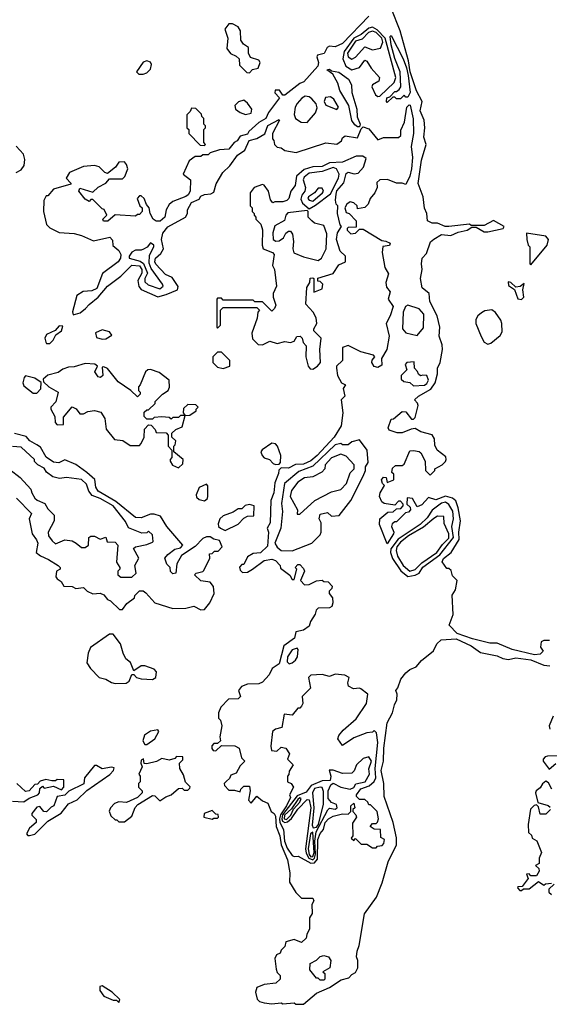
# Model space of a CAD drawing. Extents: x 2889633 to 3052318, y 540750 to 918690.
# Tile 434 of 656: x 2987463 to 2990304, y 789340 to 794625. Entities that reach past the tile are written whole.
import ezdxf

# ---------------------------------------------------------------- set-up
doc = ezdxf.new("R2010")
doc.units = 0

msp = doc.modelspace()

# ---------------------------------------------------------------- linework, layer by layer
at = {"layer": '0CON02XD'}
for points in [[(2990305, 791292.5), (2990275, 791292.5), (2990260, 791285), (2990257, 791257), (2990270, 791235), (2990255, 791220), (2990225, 791216.2), (2990105, 791243.8), (2990025, 791278.8), (2989985, 791278), (2989891.2, 791301.2), (2989810.3, 791330.3), (2989766.7, 791375), (2989787.7, 791432.3), (2989783.3, 791536.7), (2989800, 791565), (2989810, 791615), (2989785, 791640), (2989778.3, 791668.3), (2989765, 791680), (2989755, 791680), (2989730, 791715), (2989737, 791733), (2989777.5, 791765), (2989820, 791835), (2989818.8, 791875), (2989827.5, 791935), (2989815.8, 792005), (2989802.7, 792042.7), (2989785, 792056.2), (2989747.7, 792067.7), (2989695, 792047.5), (2989655, 792060), (2989619.3, 792020.7), (2989595, 792010), (2989570, 792055), (2989541.7, 792058.3), (2989540, 792025), (2989558.3, 792008.3), (2989560, 791995), (2989548.3, 791981.7), (2989531.7, 791978.3), (2989485, 791930), (2989475, 791930), (2989461.7, 791918.3), (2989457.5, 791905), (2989470, 791875), (2989467.5, 791865), (2989435, 791812.5), (2989392.5, 791915), (2989394.1, 791945.9), (2989438.3, 791981.7), (2989467, 791983), (2989485, 792000), (2989508.3, 792001.7), (2989520, 792015), (2989520, 792025), (2989505, 792040), (2989495, 792040), (2989475, 792020), (2989418.3, 792028.3), (2989405, 792037.5), (2989393.8, 792065), (2989397.5, 792085), (2989420, 792125), (2989410, 792135), (2989403.3, 792155), (2989415, 792170), (2989428.3, 792168.3), (2989435, 792140), (2989470, 792155), (2989470, 792185), (2989460, 792195), (2989463, 792217), (2989478.3, 792231.7), (2989515, 792232.5), (2989525, 792240), (2989555, 792310), (2989575, 792312.5), (2989605, 792307.5), (2989615, 792300), (2989637.5, 792255), (2989640, 792205), (2989665, 792180), (2989690, 792205), (2989690, 792215), (2989730, 792235), (2989747, 792253), (2989750, 792265), (2989748.3, 792278.3), (2989702.5, 792315), (2989690.7, 792340.7), (2989687.5, 792375), (2989675, 792397.5), (2989615, 792412.5), (2989585, 792430), (2989563, 792427), (2989515, 792406.7), (2989487, 792407), (2989445, 792422.5), (2989440, 792435), (2989455, 792480), (2989468.3, 792481.7), (2989515, 792522.5), (2989535, 792520), (2989565, 792480), (2989575, 792480), (2989585, 792490), (2989600, 792555), (2989597, 792567), (2989580, 792585), (2989602.5, 792605), (2989667.7, 792642.3), (2989691.2, 792675), (2989703.8, 792725), (2989703.8, 792755), (2989718, 792785), (2989730.6, 792855), (2989729.1, 792879.1), (2989713, 792927), (2989716.7, 792975), (2989702.5, 793035), (2989663, 793113), (2989660, 793155), (2989622.5, 793185), (2989612.5, 793235), (2989622.5, 793285), (2989617.5, 793315), (2989622.5, 793345), (2989645, 793370), (2989667.3, 793432.7), (2989685, 793447.5), (2989725, 793472), (2989775, 793465.8), (2989815, 793484.3), (2989862.5, 793495), (2989888.3, 793511.7), (2989911.7, 793511.7), (2989955, 793486.7), (2989975, 793486.2), (2990056.4, 793503.6), (2990062.5, 793515), (2990005, 793547.5), (2989955, 793520), (2989885, 793520), (2989875, 793526.7), (2989765, 793514.2), (2989745, 793515.8), (2989705, 793533.3), (2989675, 793532.5), (2989650, 793545), (2989647.5, 793585), (2989633.6, 793613.6), (2989626.7, 793673.3), (2989600, 793745), (2989618.3, 793871.7), (2989643.3, 793955), (2989630, 793995), (2989636.2, 794045), (2989633.3, 794085), (2989611.2, 794135), (2989621.2, 794185), (2989592.3, 794242.3), (2989557.5, 794345), (2989548.8, 794405), (2989504, 794565), (2989456.1, 794686.1)], [(2989336.7, 794643.3), (2989195, 794497.5), (2989155, 794480), (2989125, 794482.5), (2989112.5, 794475), (2989096.7, 794443.3), (2989060, 794435), (2989057.5, 794425), (2989066.7, 794395), (2989062.5, 794375), (2988988, 794292), (2988965, 794282.5), (2988885, 794220), (2988875, 794220), (2988855.9, 794245.9), (2988833.3, 794246.7), (2988831.7, 794231.7), (2988857.5, 794205), (2988797.5, 794127.5), (2988783.3, 794095), (2988745, 794073.8), (2988692.5, 794025), (2988685, 794010), (2988645, 794000), (2988630, 793975), (2988613.6, 793966.4), (2988585, 793930), (2988535, 793926.7), (2988485, 793910), (2988475, 793900), (2988445, 793900), (2988435, 793890), (2988405, 793890), (2988371.7, 793868.3), (2988340, 793795), (2988380, 793765), (2988377.5, 793705), (2988366.7, 793685), (2988354.1, 793675.9), (2988285, 793650), (2988265, 793632.5), (2988248.8, 793605), (2988241.2, 793565), (2988217.3, 793542.7), (2988195, 793543.8), (2988180, 793555), (2988162.5, 793585), (2988157.5, 793615), (2988143, 793633), (2988130, 793665), (2988115, 793680), (2988105, 793680), (2988092.5, 793665), (2988107.5, 793625), (2988120, 793615), (2988120, 793595), (2988105, 793580), (2988095, 793580), (2988085, 793570), (2987975, 793577.5), (2987936.1, 793543.9), (2987913.6, 793543.6), (2987910, 793555), (2987930, 793575), (2987916.4, 793606.4), (2987905, 793610), (2987855, 793660), (2987845, 793660), (2987835, 793650), (2987815, 793662.5), (2987780, 793705), (2987785, 793720), (2987855, 793700), (2987883.9, 793726.1), (2987925, 793747.5), (2987945, 793770), (2988015, 793770), (2988026.7, 793783.3), (2988042.5, 793825), (2988037, 793847), (2988025, 793862.5), (2987995, 793860), (2987976.4, 793833.6), (2987935, 793800), (2987920, 793805), (2987890, 793835), (2987865, 793842.5), (2987805, 793837.5), (2987730, 793805), (2987712.5, 793775), (2987738.3, 793748.3), (2987738.3, 793741.7), (2987644, 793716), (2987615, 793680), (2987605, 793680), (2987592.5, 793655), (2987591.2, 793595), (2987607.5, 793525), (2987625, 793507.5), (2987675, 793482.5), (2987755, 793477.5), (2987795, 793467.5), (2987858.3, 793438.3), (2987947, 793457), (2987961.7, 793441.7), (2987963, 793413), (2987995, 793386.7), (2988006, 793365), (2988004.2, 793345), (2987992, 793325), (2987907.7, 793262.3), (2987877, 793183), (2987850.3, 793169.7), (2987804.2, 793165.8), (2987770, 793145), (2987747, 793057), (2987750, 793040), (2987788.3, 793051.7), (2987816, 793074), (2987835, 793096.7), (2987884.2, 793135.8), (2987934.5, 793195.5), (2988005, 793248.8), (2988065, 793307.5), (2988105, 793304.2), (2988118.9, 793285), (2988118.6, 793265), (2988097.5, 793225), (2988102.7, 793192.7), (2988115, 793176.2), (2988205, 793138), (2988249.3, 793149.3), (2988310, 793175), (2988313, 793193), (2988281.7, 793241.7), (2988245, 793256.7), (2988193.2, 793313.2), (2988188.8, 793325), (2988191.2, 793345), (2988219.5, 793370.5), (2988233.8, 793395), (2988223.3, 793445), (2988231.7, 793478.3), (2988257.7, 793512.3), (2988352.5, 793565), (2988362.5, 793585), (2988362.5, 793605), (2988385, 793643.3), (2988425, 793662.5), (2988435, 793677.5), (2988455, 793687.5), (2988489.3, 793690.7), (2988505, 793700), (2988516.4, 793743.6), (2988553.3, 793805), (2988590.3, 793839.7), (2988631.7, 793898.3), (2988670, 793925), (2988693.6, 793976.4), (2988735, 793987.5), (2988778.3, 794011.7), (2988795, 794056.7), (2988855, 794090), (2988857.5, 794085), (2988820, 794015), (2988820, 793985), (2988827, 793977), (2988830, 793955), (2988845, 793940), (2988865, 793937.5), (2988885, 793922.5), (2988947, 793913), (2989105, 793963.3), (2989165, 793957.5), (2989190, 793975), (2989195, 793990), (2989208.3, 794001.7), (2989275, 793990), (2989295, 794040)], [(2988695, 794340), (2988712.5, 794357.5), (2988742.5, 794365), (2988752.5, 794395), (2988745, 794407.5), (2988701.7, 794421.7), (2988690, 794445), (2988690, 794475), (2988663.6, 794493.6), (2988650, 794515), (2988646.7, 794565), (2988635, 794587.5), (2988605, 794602.5), (2988585, 794602.5), (2988563.3, 794575), (2988580, 794525), (2988575, 794470), (2988593.6, 794443.6), (2988625, 794430), (2988640, 794415), (2988641.7, 794381.7), (2988681.7, 794341.7), (2988695, 794340)], [(2989385, 794212.9), (2989395, 794214.3), (2989472.4, 794287.6), (2989481.1, 794315), (2989423.8, 794525), (2989380.9, 794570.9), (2989355, 794584.4), (2989335, 794580), (2989295, 794545.8), (2989254.7, 794525.3), (2989204.3, 794455), (2989195.8, 794415.8), (2989213.3, 794375), (2989245, 794356), (2989285, 794369.2), (2989315, 794407.5), (2989325, 794402.5), (2989348.8, 794365), (2989392.5, 794315), (2989390, 794295), (2989356.2, 794275), (2989352, 794265), (2989370.9, 794220.9), (2989385, 794212.9)], [(2989245, 794413.3), (2989265, 794423.3), (2989315, 794480), (2989355, 794462.5), (2989398, 794472), (2989411.5, 794505), (2989405.5, 794525), (2989375, 794556.4), (2989355, 794563.5), (2989334, 794556), (2989300.3, 794519.7), (2989265, 794510.6), (2989221.1, 794445), (2989225.7, 794425.7), (2989245, 794413.3)], [(2989435, 794180), (2989430, 794185), (2989432.5, 794205), (2989448.3, 794211.7), (2989475, 794240), (2989485, 794240), (2989499.3, 794250.7), (2989506.7, 794265), (2989503.8, 794345), (2989475, 794417.5), (2989455, 794490), (2989450, 794535), (2989455, 794540), (2989520, 794415), (2989537, 794367), (2989547.5, 794325), (2989556.7, 794235), (2989545, 794210), (2989535, 794210), (2989525, 794220), (2989505, 794200), (2989485, 794200), (2989475, 794210), (2989465, 794210), (2989435, 794180)], [(2988125, 794332.5), (2988145, 794340), (2988165, 794360), (2988170, 794385), (2988165, 794397.5), (2988145, 794403.3), (2988125, 794396.7), (2988090, 794345), (2988103, 794333), (2988125, 794332.5)], [(2989285, 794050), (2989275, 794050), (2989260.7, 794060.7), (2989243.9, 794083.9), (2989228.8, 794165), (2989180, 794245), (2989170, 794285), (2989143, 794333), (2989110, 794355), (2989125, 794360), (2989135, 794350), (2989175, 794342.5), (2989227.5, 794305), (2989242.5, 794275), (2989243.8, 794235), (2989271.2, 794145), (2989273.6, 794103.6), (2989290, 794065), (2989285, 794050)], [(2988675, 794116.7), (2988705, 794122.5), (2988707.5, 794145), (2988685, 794177.5), (2988665, 794192.5), (2988636.4, 794183.6), (2988617.5, 794165), (2988620, 794145), (2988645, 794126.7), (2988675, 794116.7)], [(2989005, 794073.8), (2989050, 794125), (2989058.3, 794151.7), (2989052.7, 794172.7), (2989029.7, 794199.7), (2989015, 794210.8), (2988995, 794214.3), (2988976.3, 794203.7), (2988950.8, 794175), (2988941.4, 794155), (2988936.1, 794116.1), (2988943.3, 794095), (2988972.5, 794075), (2989005, 794073.8)], [(2989165, 794142.5), (2989172.5, 794155), (2989148.8, 794198.8), (2989130.3, 794210.3), (2989103.4, 794206.6), (2989095.6, 794185), (2989105.5, 794165.5), (2989165, 794142.5)], [(2988455, 793950), (2988460, 793955), (2988450, 793965), (2988450, 794035), (2988460, 794045), (2988460, 794055), (2988450, 794065), (2988450, 794095), (2988440, 794105), (2988438.3, 794118.3), (2988408.3, 794148.3), (2988385, 794150), (2988378.3, 794131.7), (2988360, 794115), (2988360, 794045), (2988370, 794035), (2988370, 794015), (2988431.7, 793951.7), (2988455, 793950)], [(2989295, 794040), (2989305, 794050), (2989335, 794040), (2989385, 793980), (2989415, 793992.5), (2989495, 793992.5), (2989507, 794003), (2989508.3, 794031.7), (2989527.5, 794075), (2989540, 794155), (2989551.7, 794168.3), (2989557, 794167), (2989573.6, 794093.6), (2989576, 794015), (2989562.5, 793945), (2989569.2, 793885), (2989564.2, 793825), (2989555.7, 793784.3), (2989535, 793740), (2989515, 793747.5), (2989485, 793747.5), (2989436.4, 793766.4), (2989394.1, 793765.9), (2989378.3, 793751.7), (2989380, 793725), (2989367.5, 793695), (2989342.5, 793665), (2989332.5, 793635), (2989315, 793617.5), (2989275, 793610), (2989272.5, 793625), (2989255, 793642.5), (2989235, 793646.7), (2989217.5, 793635), (2989207.5, 793615), (2989215, 793590), (2989230, 793585), (2989267.5, 793545), (2989268.3, 793511.7), (2989225, 793510), (2989220, 793505), (2989220, 793495), (2989240, 793475), (2989265, 793480), (2989285, 793500), (2989305, 793500), (2989405, 793440), (2989427, 793437), (2989450, 793425), (2989447, 793413), (2989411.7, 793408.3), (2989406.7, 793375), (2989422.5, 793295), (2989441.2, 793261.2), (2989427.5, 793215), (2989430, 793190), (2989450, 793165), (2989440, 793125), (2989465.8, 793085.8), (2989450, 793035), (2989428.8, 792995), (2989444.1, 792925.9), (2989432, 792855), (2989403, 792807), (2989405, 792770), (2989385, 792757.5), (2989363.6, 792763.6), (2989352.5, 792785), (2989353.3, 792796.7), (2989367.5, 792815), (2989360, 792825), (2989292.3, 792842.3), (2989225, 792876.2), (2989193.8, 792866.2), (2989194.2, 792795.8), (2989163.3, 792765), (2989162.5, 792755), (2989167.5, 792715), (2989190, 792675), (2989210, 792665), (2989197.5, 792645), (2989207.5, 792605), (2989187.5, 792585), (2989196.7, 792515), (2989186.7, 792445), (2989150, 792385), (2989058, 792285), (2989025, 792257.5), (2988985, 792240), (2988942.7, 792237.3), (2988905, 792217.5), (2988865, 792220), (2988853, 792207), (2988851.7, 792188.3), (2988831.7, 792138.3), (2988826.2, 792085), (2988810, 792045), (2988807.5, 791925), (2988790, 791895), (2988797.5, 791875), (2988791.7, 791798.3), (2988755, 791762.5), (2988715, 791760), (2988685, 791742.5), (2988665, 791700), (2988655, 791700), (2988643, 791687), (2988645, 791670), (2988658.3, 791658.3), (2988685, 791660), (2988712.5, 791675), (2988775, 791722.5), (2988815, 791730), (2988835, 791722.5), (2988860, 791695), (2988861.7, 791681.7), (2988913, 791643), (2988925, 791620), (2988935, 791620), (2988950, 791675), (2988940, 791685), (2988955, 791700), (2988965, 791700), (2988985, 791680), (2988990, 791665), (2988970, 791615), (2988991.7, 791591.7), (2989015, 791592.5), (2989055, 791612.5), (2989085, 791617.5), (2989095, 791610), (2989118.3, 791608.3), (2989140, 791585), (2989138.3, 791571.7), (2989123, 791557), (2989122.5, 791545), (2989141.7, 791521.7), (2989142.5, 791495), (2989137.5, 791475), (2989125, 791467.5), (2989063.9, 791466.1), (2989053.3, 791455), (2989048.8, 791435), (2989023.3, 791395), (2989015, 791370), (2988985, 791347.5), (2988945, 791340), (2988937.5, 791305), (2988880, 791265), (2988855, 791167.5), (2988817, 791143), (2988800.7, 791109.3), (2988765, 791070), (2988745, 791060), (2988685, 791057.5), (2988652.5, 791045), (2988637.5, 791025), (2988648.3, 790991.7), (2988635, 790980), (2988583, 790977), (2988542.5, 790935), (2988530, 790905), (2988530, 790875), (2988540, 790865), (2988547.5, 790835), (2988537.5, 790775), (2988540, 790755), (2988525, 790740), (2988505, 790740), (2988493, 790727), (2988493, 790713), (2988501.7, 790701.7), (2988515, 790700), (2988545, 790730), (2988617, 790727), (2988640, 790715), (2988653, 790663), (2988670, 790645), (2988645, 790620), (2988625, 790580), (2988595, 790570), (2988588.3, 790551.7), (2988573, 790537), (2988560, 790525), (2988562.5, 790515), (2988585, 790490), (2988615, 790490), (2988645, 790480), (2988650, 790495), (2988665, 790510), (2988695, 790510), (2988700, 790485), (2988690, 790435), (2988705, 790420), (2988735, 790457.5), (2988765, 790432.5), (2988795, 790420), (2988812.5, 790375), (2988827.5, 790365), (2988835, 790350), (2988838.8, 790295), (2988859.2, 790245), (2988865.8, 790195.8), (2988898.8, 790115), (2988912.5, 790045), (2988910, 789995), (2988945, 789940), (2988975, 789910), (2989035, 789910), (2989040, 789895), (2989030, 789875), (2989031.7, 789828.3), (2989017.5, 789805), (2989017.5, 789745), (2989002.5, 789715), (2989000, 789695), (2988975, 789672.5), (2988935, 789687.5), (2988890, 789675), (2988885, 789650), (2988865, 789630), (2988860, 789615), (2988840, 789605), (2988832.5, 789585), (2988838.3, 789528.3), (2988845, 789510), (2988860, 789495), (2988860, 789475), (2988836.4, 789453.6), (2988775, 789446.7), (2988735, 789430), (2988727.5, 789405), (2988737, 789367), (2988750, 789355), (2988775, 789347.5), (2988815, 789343.3), (2988865, 789347.5), (2988875, 789342.5), (2988935, 789347.5), (2988945, 789340), (2988985, 789340), (2989055, 789400), (2989125, 789430), (2989188.3, 789471.7), (2989228.3, 789481.7), (2989245, 789500), (2989265, 789510), (2989277.5, 789535), (2989277.5, 789575), (2989270, 789595), (2989272.5, 789625), (2989283.3, 789655), (2989312.5, 789825), (2989376.2, 789915), (2989407.3, 789992.7), (2989438.8, 790105), (2989483.6, 790196.4), (2989483.6, 790233.6), (2989466.2, 790315), (2989418, 790455), (2989416, 790525), (2989402.9, 790595), (2989414, 790645), (2989416.2, 790715), (2989435, 790850), (2989463.3, 790905), (2989473, 790947), (2989486.7, 790975), (2989487.5, 791005), (2989480, 791025), (2989491.7, 791038.3), (2989507.5, 791085), (2989535, 791120), (2989555, 791137.5), (2989589.3, 791150.7), (2989617.5, 791185), (2989683, 791237), (2989701.2, 791275), (2989723.9, 791296.1), (2989805, 791302.5), (2989885, 791264), (2989935, 791228.8), (2990025, 791210), (2990055, 791196.2), (2990085, 791191.2), (2990125, 791200), (2990205, 791188.8), (2990275, 791161.2), (2990306, 791156)], [(2987445, 793804.2), (2987470.9, 793819.1), (2987487.3, 793842.7), (2987491.2, 793875), (2987483.9, 793903.9), (2987445, 793946.7)], [(2989035, 792750), (2989060, 792765), (2989077.5, 792785), (2989072.5, 792855), (2989080, 792915), (2989040, 792955), (2989040, 792965), (2989057.5, 792995), (2989052.5, 793025), (2989037.5, 793055), (2988998.3, 793098.3), (2989003, 793187), (2989020, 793215), (2989021.7, 793238.3), (2989035, 793240), (2989040, 793235), (2989041.7, 793161.7), (2989085, 793180), (2989090, 793205), (2989075, 793220), (2989061.7, 793221.7), (2989061.7, 793238.3), (2989145, 793262.5), (2989175, 793310), (2989210, 793325), (2989210, 793355), (2989183, 793383), (2989162.5, 793445), (2989168.3, 793481.7), (2989190, 793515), (2989183, 793523), (2989167.5, 793585), (2989170, 793625), (2989160, 793635), (2989157, 793657), (2989160.8, 793689.2), (2989165, 793706.7), (2989201.2, 793748.8), (2989215, 793800), (2989225, 793806), (2989257.7, 793797.7), (2989278.1, 793801.9), (2989307, 793833), (2989320.8, 793880.8), (2989303, 793893), (2989267.9, 793892.1), (2989195, 793860), (2989125, 793855.8), (2989085, 793837.1), (2989035, 793836), (2988988.9, 793821.1), (2988948, 793785), (2988940, 793735), (2988917.5, 793705), (2988907.5, 793665), (2988896.1, 793653.9), (2988875, 793647.5), (2988832.5, 793647.5), (2988821.7, 793641.7), (2988808.3, 793658.3), (2988797.5, 793705), (2988775, 793737.5), (2988765, 793740), (2988720, 793725), (2988700, 793695), (2988700, 793625), (2988710, 793615), (2988710, 793595), (2988720, 793585), (2988720, 793575), (2988730, 793565), (2988730, 793555), (2988757, 793527), (2988766.4, 793496.4), (2988763.8, 793415), (2988770, 793395), (2988820, 793375), (2988827.5, 793365), (2988820, 793305), (2988830, 793285), (2988840, 793195), (2988822.5, 793155), (2988822.5, 793135), (2988837, 793093), (2988830, 793075), (2988815, 793060), (2988765, 793110), (2988725, 793110), (2988715, 793120), (2988555, 793120), (2988545, 793130), (2988525, 793130), (2988520, 793125), (2988520, 792975), (2988525, 792970), (2988540, 792985), (2988540, 793065), (2988555, 793080), (2988735, 793080), (2988750, 793065), (2988740, 793055), (2988737, 793023), (2988708.3, 792941.7), (2988711.7, 792911.7), (2988741.7, 792881.7), (2988765, 792880), (2988805, 792900), (2988845, 792887.5), (2988885, 792897.5), (2988915, 792892.5), (2988935, 792900), (2988950, 792925), (2988967, 792927), (2988977.5, 792915), (2988983, 792893), (2989000, 792875), (2988997.5, 792815), (2989010, 792765), (2989021.7, 792751.7), (2989035, 792750)], [(2989015, 793610), (2989050.3, 793629.7), (2989129.7, 793690.3), (2989172.5, 793775), (2989175.9, 793795.9), (2989163.3, 793825), (2989145, 793830.8), (2989085, 793810.8), (2989015, 793801.2), (2988989.5, 793780.5), (2988983.8, 793765), (2988996.7, 793725), (2988993.3, 793705), (2988976, 793684), (2988971.7, 793661.7), (2988980.7, 793640.7), (2989015, 793610)], [(2989035, 793651.4), (2989086.7, 793695), (2989092.5, 793705), (2989085, 793720), (2989065, 793720), (2989043.9, 793696.1), (2989012, 793675), (2989009.2, 793665), (2989015, 793656.2), (2989035, 793651.4)], [(2989065, 793332.5), (2989082.5, 793345), (2989106.2, 793395), (2989111.2, 793475), (2989095, 793520), (2989045, 793533.3), (2989030, 793545), (2989010, 793565), (2989010, 793595), (2989005, 793600), (2988901.7, 793588.3), (2988890, 793575), (2988883, 793547), (2988831.7, 793518.3), (2988820.7, 793480.7), (2988822.5, 793445), (2988837, 793437), (2988855, 793437.5), (2988877.5, 793455), (2988890.7, 793479.3), (2988905, 793490), (2988915, 793490), (2988927, 793473), (2988932.5, 793435), (2988927.5, 793395), (2988933.6, 793373.6), (2988985, 793352.5), (2989065, 793332.5)], [(2990205, 793310), (2990292.5, 793415), (2990300, 793445), (2990285, 793462.5), (2990181.7, 793478.3), (2990182.5, 793445), (2990190, 793415), (2990200, 793405), (2990200, 793315), (2990205, 793310)], [(2988215, 793180), (2988232.5, 793195), (2988230, 793205), (2988169.2, 793289.2), (2988158.3, 793318.3), (2988159.5, 793360.5), (2988183.3, 793405), (2988182.5, 793415), (2988165, 793427.5), (2988146.4, 793403.6), (2988126.7, 793393.3), (2988115, 793387.5), (2988085, 793387.5), (2988065, 793377.5), (2988050, 793355), (2988050, 793345), (2988108.7, 793328.7), (2988126.7, 793316.7), (2988148, 793265), (2988133.8, 793235), (2988135, 793217.5), (2988152.3, 793202.3), (2988215, 793180)], [(2990155, 793122.5), (2990167.5, 793135), (2990162.5, 793175), (2990168.3, 793208.3), (2990147, 793193), (2990125, 793190), (2990096.7, 793215), (2990082.5, 793217.5), (2990085, 793197.5), (2990117.5, 793177.5), (2990135, 793127.5), (2990155, 793122.5)], [(2989595, 792930), (2989628.6, 792971.4), (2989630.8, 793045), (2989605, 793073.8), (2989545, 793092.5), (2989532.5, 793085), (2989520, 793055), (2989516.2, 792965), (2989534.1, 792944.1), (2989595, 792930)], [(2989975, 792883.8), (2989990.7, 792889.3), (2990039.5, 792930.5), (2990050.7, 792949.3), (2990050, 792995), (2990043, 793013), (2990015, 793052.5), (2989995, 793067.5), (2989958.3, 793061.7), (2989939.3, 793050.7), (2989920, 793035), (2989910, 793015), (2989910, 792995), (2989937.5, 792925), (2989954.1, 792894.1), (2989975, 792883.8)], [(2987625, 792887.5), (2987643.3, 792905), (2987656.7, 792933.3), (2987687.5, 792955), (2987695, 792980), (2987675, 792982.5), (2987653, 792957), (2987606.7, 792935), (2987598.8, 792915), (2987603.6, 792893.6), (2987607.5, 792887.5), (2987625, 792887.5)], [(2987905, 792910), (2987925, 792912.5), (2987958.3, 792931.7), (2987945, 792950), (2987905, 792960), (2987870, 792945), (2987875, 792920), (2987905, 792910)], [(2988555, 792752.5), (2988590, 792765), (2988590, 792795), (2988545, 792840), (2988525, 792840), (2988500, 792815), (2988500, 792785), (2988525, 792760), (2988555, 792752.5)], [(2988315, 792220), (2988338.3, 792241.7), (2988340, 792265), (2988290, 792305), (2988290, 792335), (2988297, 792343), (2988300, 792365), (2988280, 792385), (2988280, 792405), (2988300, 792425), (2988335, 792440), (2988350, 792500), (2988325, 792500), (2988315, 792490), (2988285, 792490), (2988275, 792480), (2988265, 792490), (2988225, 792492.5), (2988185, 792490), (2988175, 792480), (2988145, 792480), (2988130, 792495), (2988131.7, 792518.3), (2988145, 792530), (2988155, 792530), (2988190, 792565), (2988190, 792575), (2988230, 792615), (2988260, 792635), (2988267, 792653), (2988265, 792690), (2988210.7, 792730.7), (2988165, 792746.7), (2988150, 792745), (2988137.5, 792735), (2988110, 792665), (2988100, 792655), (2988100, 792635), (2988110, 792625), (2988110, 792615), (2988095, 792600), (2988060, 792635), (2987990.7, 792680.7), (2987935, 792752.5), (2987915, 792762.5), (2987905, 792760), (2987910, 792715), (2987896.4, 792703.6), (2987885, 792707.5), (2987866.7, 792735), (2987880, 792765), (2987866.4, 792776.4), (2987815, 792780), (2987755, 792762.5), (2987725, 792760), (2987695, 792750), (2987669.5, 792730.5), (2987615, 792716.7), (2987590, 792695), (2987591.7, 792681.7), (2987620, 792655), (2987670, 792625), (2987657, 792573), (2987630, 792545), (2987630, 792535), (2987652.5, 792495), (2987653, 792463), (2987665, 792450), (2987698.3, 792451.7), (2987698.3, 792491.7), (2987745, 792547.5), (2987766.4, 792536.4), (2987785, 792510), (2987805, 792510), (2987828.3, 792521.7), (2987865, 792526.7), (2987898.3, 792518.3), (2987920, 792485), (2987927, 792427), (2987971.7, 792371.7), (2988017, 792367), (2988055, 792340), (2988105, 792340), (2988115, 792350), (2988130, 792385), (2988133, 792427), (2988155, 792450), (2988168.3, 792448.3), (2988190, 792425), (2988195, 792410), (2988248.3, 792408.3), (2988260, 792395), (2988260, 792335), (2988280, 792315), (2988280, 792275), (2988270, 792265), (2988270, 792255), (2988283.6, 792233.6), (2988315, 792220)], [(2989575, 792660), (2989635, 792662.5), (2989647.5, 792672.5), (2989655, 792690), (2989646.7, 792715), (2989625, 792717.5), (2989612.5, 792712.5), (2989601.7, 792721.7), (2989597, 792737), (2989580, 792755), (2989578.3, 792788.3), (2989540, 792785), (2989530, 792775), (2989540, 792745), (2989510, 792715), (2989510, 792695), (2989523, 792683), (2989555, 792677.5), (2989575, 792660)], [(2987555, 792620), (2987577, 792643), (2987578.3, 792678.3), (2987545, 792700), (2987495, 792712.5), (2987487.5, 792705), (2987480, 792675), (2987485, 792660), (2987535, 792620), (2987555, 792620)], [(2988350, 792500), (2988375, 792502.5), (2988410, 792525), (2988410, 792535), (2988420, 792545), (2988408.3, 792558.3), (2988365, 792560), (2988341.7, 792538.3), (2988340, 792515), (2988350, 792500)], [(2988435, 791457.5), (2988455, 791460), (2988483.3, 791495), (2988506.2, 791545), (2988502.3, 791582.3), (2988485, 791606.7), (2988435, 791613.3), (2988400, 791645), (2988410, 791655), (2988445, 791662.5), (2988450.7, 791669.3), (2988482.5, 791735), (2988481.7, 791758.3), (2988495, 791760), (2988508.3, 791771.7), (2988527, 791773), (2988550, 791795), (2988535, 791830), (2988505, 791837.5), (2988485, 791850), (2988465, 791850), (2988445, 791840), (2988405, 791797.5), (2988330.5, 791749.5), (2988306.7, 791705), (2988300, 791655), (2988285, 791650), (2988273, 791663), (2988270, 791685), (2988253, 791703), (2988242.5, 791735), (2988257.5, 791755), (2988295, 791782.5), (2988325, 791790), (2988337.5, 791805), (2988252.5, 791905), (2988219.3, 791959.3), (2988185, 791971.2), (2988165, 791971.2), (2988115, 791951.2), (2988085, 791953.3), (2987978.7, 792038.7), (2987885, 792093.8), (2987871.2, 792115), (2987866.1, 792156.1), (2987822.5, 792195), (2987765, 792236.7), (2987705, 792262.5), (2987673, 792247), (2987645, 792250), (2987605, 792277.5), (2987575, 792330), (2987555, 792342.5), (2987517.5, 792365), (2987498.3, 792388.3), (2987435, 792404)], [(2988065, 791632.5), (2988087.5, 791655), (2988080, 791695), (2988102.5, 791735), (2988073, 791787), (2988083.6, 791796.4), (2988145, 791807.5), (2988175, 791820), (2988180, 791825), (2988175, 791860), (2988155, 791880), (2988145, 791870), (2988118.3, 791868.3), (2988047, 791897), (2988030.7, 791930.7), (2987963.8, 792015), (2987895, 792054.2), (2987851.2, 792071.2), (2987833.8, 792095), (2987822.3, 792132.3), (2987795, 792156.2), (2987715, 792167.5), (2987677, 792163), (2987641.7, 792171.7), (2987607, 792197), (2987595, 792217.5), (2987560, 792235), (2987543, 792253), (2987542.5, 792265), (2987470.7, 792330.7), (2987425, 792333.3)], [(2988835, 792237.5), (2988855, 792240), (2988861.7, 792248.3), (2988863.3, 792285), (2988846.7, 792335), (2988835, 792347.5), (2988815, 792352.5), (2988763.6, 792316.4), (2988757.5, 792305), (2988763.3, 792285), (2988775, 792272.5), (2988802.5, 792265), (2988823, 792243), (2988835, 792237.5)], [(2988925, 791773.3), (2989030, 791815), (2989075, 791860), (2989080, 791875), (2989080, 791925), (2989070, 791945), (2989075, 791970), (2989115, 791980), (2989135, 791960), (2989177, 791963), (2989240, 792045), (2989305.9, 792174.1), (2989317.5, 792205), (2989317.5, 792225), (2989331.7, 792248.3), (2989327.5, 792315), (2989285, 792370), (2989245, 792360), (2989225, 792342.5), (2989195, 792343.8), (2989185, 792350), (2989155, 792343.8), (2989035, 792228.8), (2988960.3, 792199.7), (2988884.3, 792135.7), (2988867.5, 792027.5), (2988873.3, 791985), (2988864, 791895), (2988832, 791815), (2988844.1, 791794.1), (2988865, 791776.7), (2988925, 791773.3)], [(2988965, 791970), (2989046.4, 792043.6), (2989135, 792090), (2989185, 792102.5), (2989216.7, 792135), (2989236.4, 792193.6), (2989256.7, 792215), (2989257.5, 792235), (2989215, 792282.5), (2989185, 792293.3), (2989135, 792273.3), (2989102.5, 792235), (2989100, 792215), (2989083, 792197), (2989035, 792171.2), (2988990, 792165), (2988955, 792142.5), (2988921.7, 792098.3), (2988913.8, 792065), (2988952.5, 791995), (2988951.7, 791971.7), (2988965, 791970)], [(2987410.3, 792210.3), (2987465, 792167.5), (2987522.5, 792105), (2987527.5, 792085), (2987545, 792057.5), (2987556.4, 792046.4), (2987598.3, 792028.3), (2987615, 792000), (2987647.5, 791965), (2987648.8, 791935), (2987616.7, 791875), (2987617.5, 791855), (2987637, 791827), (2987655, 791812.5), (2987705, 791832.5), (2987745, 791827.5), (2987766.1, 791816.1), (2987795, 791792.5), (2987815, 791792.5), (2987832.5, 791805), (2987833.3, 791845), (2987845, 791853.3), (2987865, 791852.5), (2987895, 791837.5), (2987925, 791847.5), (2987931.7, 791821.7), (2987975, 791820), (2987990, 791805), (2987983.3, 791713.3), (2988000, 791685), (2988000, 791675), (2987990, 791665), (2987990, 791645), (2988005, 791632.5), (2988065, 791632.5)], [(2988455, 792042.5), (2988470, 792055), (2988473, 792067), (2988473, 792123), (2988465, 792132.5), (2988426.1, 792113.9), (2988410, 792075), (2988411.7, 792061.7), (2988425, 792050), (2988455, 792042.5)], [(2987446.4, 792056.4), (2987526.7, 791975), (2987513.3, 791945), (2987530, 791865), (2987553.6, 791833.6), (2987560, 791815), (2987552.5, 791765), (2987575, 791746.7), (2987618.3, 791728.3), (2987670, 791695), (2987680, 791685), (2987680, 791675), (2987660, 791665), (2987657.5, 791635), (2987663.6, 791623.6), (2987685, 791610), (2987700, 791585), (2987745, 791582.5), (2987765, 791572.5), (2987805, 791577.5), (2987825, 791557.5), (2987855, 791543.3), (2987895, 791547.5), (2987915, 791537.5), (2987935, 791512.5), (2987950, 791505), (2987998.3, 791458.3), (2988015, 791460), (2988038.3, 791491.7), (2988078.3, 791521.7), (2988080, 791535), (2988105, 791560), (2988125, 791560), (2988139.3, 791549.3), (2988187.5, 791495), (2988283.9, 791463.9), (2988355, 791466.2), (2988396.7, 791476.7), (2988435, 791457.5)], [(2988565, 791882.5), (2988635, 791917.5), (2988665, 791950), (2988685, 791960), (2988718.3, 791961.7), (2988720, 792015), (2988695, 792022.5), (2988673, 792017), (2988655, 792000), (2988635, 792000), (2988608.8, 791981.2), (2988555, 791962.5), (2988537.5, 791945), (2988528.3, 791918.3), (2988530, 791905), (2988540, 791895), (2988565, 791882.5)], [(2989545, 791636.2), (2989585, 791643.3), (2989606, 791654), (2989625, 791685.7), (2989716.7, 791753.3), (2989790, 791845), (2989780.8, 791905), (2989789.2, 791945), (2989786.8, 791986.8), (2989765, 792023.3), (2989747.5, 792035), (2989725, 792029.2), (2989675, 791992.5), (2989648.5, 791951.5), (2989611.4, 791915), (2989492.5, 791837.5), (2989454.3, 791785), (2989451.4, 791765), (2989463.5, 791733.5), (2989506.8, 791666.8), (2989545, 791636.2)], [(2989555, 791665.8), (2989585, 791674.3), (2989620.9, 791709.1), (2989700.8, 791765), (2989731.8, 791808.2), (2989765, 791841.2), (2989765.6, 791865), (2989740.7, 791920.7), (2989738.3, 791958.3), (2989705, 791960), (2989685, 791947.5), (2989629.7, 791900.3), (2989548, 791855), (2989505, 791820.8), (2989486, 791795), (2989482, 791775), (2989488.8, 791745), (2989520, 791695), (2989555, 791665.8)], [(2987975, 791061.2), (2988035, 791063.3), (2988050, 791075), (2988065, 791110), (2988075, 791110), (2988090, 791095), (2988115, 791086.7), (2988175, 791084), (2988193.3, 791095), (2988196.7, 791125), (2988185, 791138.8), (2988135, 791157.5), (2988115, 791156.7), (2988075, 791130), (2988057.5, 791175), (2988032.5, 791195), (2988017.5, 791225), (2988003.3, 791275), (2987965, 791326.7), (2987945, 791327.5), (2987842.5, 791255), (2987830, 791225), (2987823.6, 791173.6), (2987842.3, 791142.3), (2987890, 791095), (2987925.9, 791085.9), (2987955, 791066.7), (2987975, 791061.2)], [(2988908.3, 791168.3), (2988925, 791172.5), (2988943, 791187), (2988952.5, 791205), (2988957.5, 791245), (2988951.7, 791251.7), (2988925, 791242.5), (2988900, 791205), (2988897.5, 791177.5), (2988908.3, 791168.3)], [(2989025, 790098.1), (2989045, 790099.4), (2989061.3, 790118.7), (2989062.5, 790225), (2989075, 790257.5), (2989092.5, 790277.5), (2989102.5, 790315), (2989118.8, 790335), (2989145, 790350), (2989195, 790362.5), (2989225, 790360), (2989240, 790375), (2989240, 790405), (2989255, 790420), (2989260, 790395), (2989250, 790385), (2989250, 790375), (2989267, 790357), (2989270, 790345), (2989248.3, 790311.7), (2989250, 790245), (2989241.7, 790231.7), (2989255, 790220), (2989265, 790230), (2989295, 790200), (2989325, 790200), (2989355, 790180), (2989375, 790180), (2989381.7, 790188.3), (2989407, 790193), (2989417, 790203), (2989420, 790225), (2989400, 790235), (2989398.3, 790278.3), (2989365, 790280), (2989342.5, 790295), (2989355, 790310), (2989375, 790310), (2989381.7, 790318.3), (2989387.5, 790335), (2989380, 790375), (2989345, 790410), (2989335, 790410), (2989330, 790425), (2989315, 790440), (2989285, 790440), (2989270, 790455), (2989270, 790465), (2989292.9, 790497.1), (2989337.3, 790512.7), (2989363.8, 790536.2), (2989373.3, 790555), (2989370, 790605), (2989383.8, 790745), (2989377, 790797), (2989365, 790810), (2989355, 790800), (2989325, 790796.7), (2989255, 790771.2), (2989195, 790730), (2989170, 790765), (2989175, 790782.5), (2989198.8, 790811.2), (2989267.3, 790872.7), (2989322.5, 790955), (2989330, 791005), (2989293, 791033), (2989285, 791037.5), (2989253.6, 791033.6), (2989227, 791047), (2989222.5, 791065), (2989230, 791095), (2989206.4, 791106.4), (2989155, 791112.5), (2989125, 791100), (2989085, 791110), (2989025, 791107.5), (2989012.5, 791095), (2989022.5, 791037.5), (2988978.3, 790991.7), (2988982.5, 790955), (2988975, 790940), (2988965, 790930), (2988955, 790930), (2988925, 790892.5), (2988882.5, 790897.5), (2988870, 790825), (2988835, 790817.5), (2988820, 790805), (2988810, 790725), (2988813, 790703), (2988841.7, 790698.3), (2988865, 790720), (2988890, 790715), (2988910, 790685), (2988900, 790655), (2988930, 790625), (2988908.3, 790591.7), (2988907, 790573), (2988900, 790565), (2988900, 790535), (2988920, 790525), (2988932.5, 790505), (2988910, 790465), (2988915, 790450), (2988894.2, 790405), (2988862.2, 790357.8), (2988856.6, 790335), (2988858.8, 790315), (2988877.6, 790277.6), (2988882.9, 790215), (2988898.4, 790178.4), (2988925, 790138.8), (2988935, 790133.8), (2988956, 790136), (2989025, 790098.1)], [(2990324.1, 790885.9), (2990303.3, 790835), (2990307, 790817)], [(2988145, 790733.8), (2988188.8, 790765), (2988210, 790805), (2988205, 790812.5), (2988165, 790806), (2988133.3, 790785), (2988123.3, 790755), (2988134.2, 790734.2), (2988145, 790733.8)], [(2988025, 790320), (2988065, 790350), (2988083, 790397), (2988097, 790413), (2988175, 790460), (2988188.3, 790458.3), (2988215, 790432.5), (2988246.4, 790453.6), (2988276.2, 790463.8), (2988315, 790497.5), (2988335, 790500), (2988345, 790490), (2988365, 790490), (2988375, 790500), (2988377, 790507), (2988353, 790533), (2988341.7, 790571.7), (2988322.5, 790605), (2988320, 790635), (2988338.3, 790651.7), (2988338.3, 790668.3), (2988305, 790670), (2988295, 790660), (2988265, 790650), (2988225, 790660), (2988197, 790643), (2988145, 790630), (2988131.7, 790631.7), (2988127, 790657), (2988115, 790650), (2988112.5, 790635), (2988120, 790615), (2988102.5, 790575), (2988110, 790565), (2988110, 790535), (2988100, 790525), (2988100, 790505), (2988120, 790485), (2988120, 790475), (2988095, 790450), (2988037, 790423), (2987995, 790427.5), (2987971.7, 790418.3), (2987950, 790395), (2987943, 790377), (2987951.7, 790351.7), (2987975, 790330), (2987985, 790330), (2987995, 790320), (2988025, 790320)], [(2989035, 790116.2), (2989045, 790124.3), (2989050.4, 790145), (2989046.9, 790215), (2989054.1, 790265.9), (2989116.1, 790383.9), (2989125, 790392.5), (2989155, 790387.5), (2989166.2, 790395), (2989163, 790413), (2989135, 790422.5), (2989118, 790445), (2989117.5, 790485), (2989131.2, 790518.8), (2989145, 790527.5), (2989185, 790506), (2989235.7, 790494.3), (2989255, 790503.8), (2989265.8, 790524.2), (2989315.5, 790534.5), (2989339.2, 790575), (2989336.4, 790603.6), (2989350, 790645), (2989335, 790668.8), (2989305, 790660), (2989270, 790625), (2989257.7, 790592.3), (2989245, 790580), (2989195, 790578), (2989145, 790596.2), (2989122.5, 790597.5), (2989132.5, 790565), (2989128.3, 790541.7), (2989085, 790540), (2989026.2, 790515), (2989000.5, 790479.5), (2988951.2, 790458.8), (2988873.7, 790356.3), (2988868.6, 790335), (2988872.3, 790322.3), (2988885, 790315.4), (2988900, 790320), (2988921.9, 790338.1), (2988955, 790388.1), (2989005, 790440), (2989015, 790436.7), (2989025.3, 790395.3), (2988996.9, 790175), (2989000.5, 790150.5), (2989014.7, 790124.7), (2989035, 790116.2)], [(2990347, 790673), (2990295, 790672.5), (2990281.2, 790668.8), (2990270, 790655), (2990270, 790645), (2990302.5, 790602.5), (2990338.3, 790631.7)], [(2987515.9, 790245.9), (2987545, 790253.3), (2987615, 790323.3), (2987685, 790366.7), (2987725, 790416.7), (2987772.3, 790437.7), (2987822.5, 790487.5), (2987946.8, 790573.2), (2987966.7, 790595), (2987970, 790610), (2987955, 790613.3), (2987905, 790603.3), (2987875, 790622.5), (2987865, 790622.5), (2987810, 790555), (2987806.4, 790523.6), (2987726.4, 790483.6), (2987705, 790462.5), (2987663.8, 790456.2), (2987646.7, 790405), (2987631.2, 790398.8), (2987607.3, 790372.7), (2987593.3, 790375), (2987571.7, 790401.7), (2987555, 790397.5), (2987527.5, 790365), (2987527.5, 790355), (2987551.2, 790331.2), (2987552.5, 790315), (2987515.8, 790285), (2987500, 790255), (2987506.4, 790246.4), (2987515.9, 790245.9)], [(2987425, 790430), (2987485, 790427.5), (2987513.3, 790446.7), (2987560, 790465), (2987570, 790475), (2987571.7, 790498.3), (2987585, 790510), (2987595, 790500), (2987645, 790510), (2987688.3, 790491.7), (2987700, 790505), (2987700, 790545), (2987665, 790547.5), (2987655, 790540), (2987635, 790540), (2987603.6, 790546.4), (2987573, 790537), (2987558.3, 790521.7), (2987545, 790520), (2987513.6, 790486.4), (2987495, 790482.5), (2987447.5, 790525)], [(2990317.5, 790495), (2990299.3, 790529.3), (2990285, 790537.5), (2990267, 790523), (2990255, 790502.5), (2990233.6, 790486.4), (2990230, 790475), (2990242.5, 790422.5), (2990297, 790407), (2990308.3, 790398.3)], [(2989036.7, 790286.7), (2989055, 790290), (2989066.7, 790305), (2989092.1, 790415), (2989092.9, 790482.9), (2989085, 790503.8), (2989075.7, 790505.7), (2989045, 790498.6), (2989033.1, 790475), (2989040, 790395), (2989031.2, 790301.2), (2989036.7, 790286.7)], [(2988895, 790331.3), (2988917.7, 790355), (2988932.7, 790387.3), (2988965.5, 790425), (2988973.3, 790445), (2988965, 790448.1), (2988955, 790440), (2988920.3, 790389.7), (2988884.2, 790355.8), (2988881.5, 790335), (2988895, 790331.3)], [(2988495, 790333.3), (2988505, 790340), (2988525, 790340), (2988530, 790345), (2988528.3, 790358.3), (2988515, 790360), (2988495, 790380), (2988452.5, 790365), (2988450, 790345), (2988495, 790333.3)], [(2990310, 790385), (2990285, 790360), (2990255, 790360), (2990245, 790400), (2990235, 790410), (2990223, 790407), (2990203, 790387), (2990190, 790305), (2990193, 790263), (2990208.3, 790248.3), (2990211.7, 790231.7), (2990237, 790217), (2990262.5, 790155), (2990250, 790125), (2990250, 790095), (2990230, 790085), (2990248.3, 790068.3), (2990250, 790055), (2990235, 790030), (2990205, 790030), (2990195, 790040), (2990181.7, 790038.3), (2990190, 790015), (2990158.3, 789971.7), (2990135, 789970), (2990132.5, 789965), (2990145, 789950), (2990155, 789950), (2990165, 789960), (2990195, 789960), (2990245, 790000), (2990275, 789980), (2990283, 789987), (2990315, 789990)], [(2989025, 790132.3), (2989035, 790132.9), (2989042.6, 790155), (2989035, 790264), (2989022.1, 790255), (2989009.7, 790175), (2989015, 790144.4), (2989025, 790132.3)], [(2990330, 789985), (2990301.7, 789958.3), (2990301.7, 789941.7), (2990315, 789930)], [(2989095, 789470), (2989075, 789470), (2989065, 789480), (2989055, 789480), (2989020, 789525), (2989021.7, 789558.3), (2989055, 789577.5), (2989075, 789597.5), (2989095, 789602.5), (2989120, 789595), (2989132.5, 789575), (2989127.5, 789535), (2989090, 789515), (2989100, 789505), (2989100, 789475), (2989095, 789470)], [(2987995, 789350), (2988000, 789365), (2987960, 789405), (2987905, 789440), (2987893.6, 789436.4), (2987892.5, 789415), (2987915, 789383.3), (2987965, 789362.5), (2987981.7, 789361.7), (2987995, 789350)]]:
    msp.add_lwpolyline(points, dxfattribs=at)

doc.saveas('drawing.dxf')
